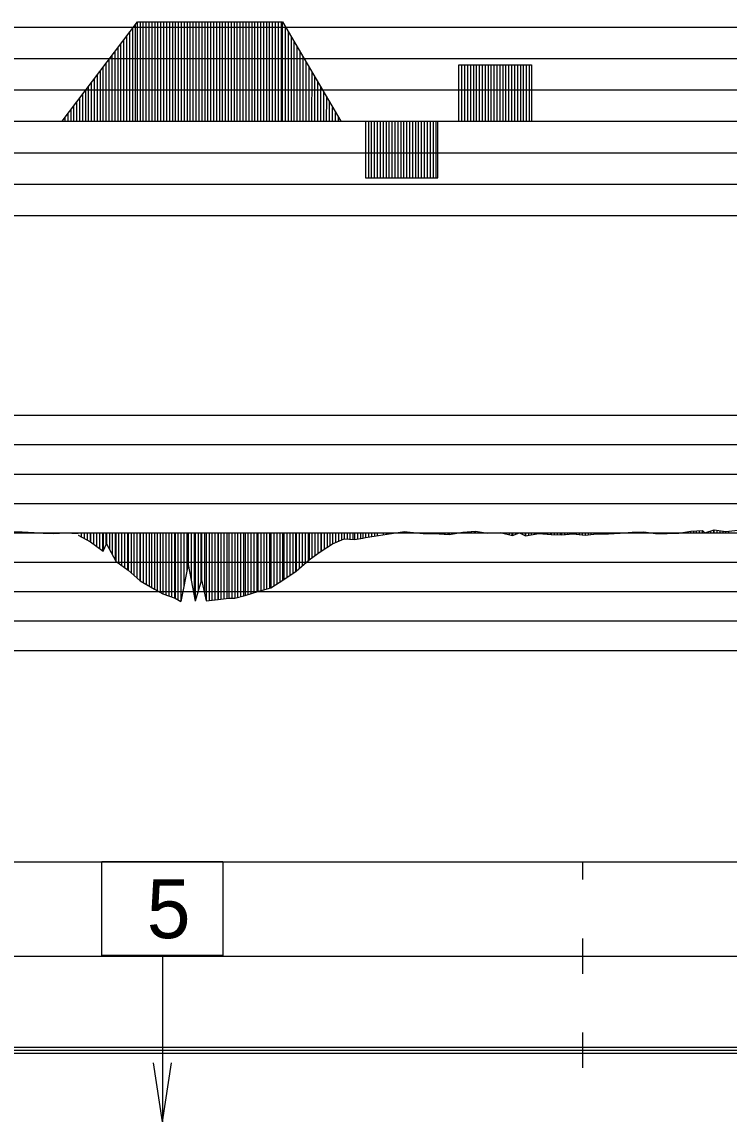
# Model space of a CAD drawing. Extents: x 2 to 10148, y 0 to 380.
# Drawn here: x 1850.8 to 1911, y 191.9 to 285.4 of the extents above; entities that cross this region are included whole.
import ezdxf

# ---------------------------------------------------------------- set-up
doc = ezdxf.new("R2010")
doc.units = 0
for name, color, linetype in [('POSUN_CARA', 7, 'Continuous'), ('POSUN_RASTR', 7, 'Continuous'), ('RYCHL_RASTR', 7, 'Continuous'), ('SLOUPEC', 7, 'Continuous'), ('ZRYCHL_CARA', 7, 'Continuous'), ('ZRYCHL_RASTR', 7, 'Continuous')]:
    doc.layers.add(name, color=color, linetype=linetype)

msp = doc.modelspace()

# ---------------------------------------------------------------- linework, layer by layer
at = {"layer": 'POSUN_CARA'}
for p, q in [((1849.84, 242.082), (1850.829, 242.085)), ((1850.83, 242.085), (1851.856, 242.036)), ((1850.83, 242), (1850.83, 242.085)), ((1851.08, 242), (1851.08, 242.073)), ((1851.33, 242), (1851.33, 242.061)), ((1851.58, 242), (1851.58, 242.049)), ((1851.83, 242), (1851.83, 242.037)), ((1851.856, 242.036), (1852.621, 241.967)), ((1851.856, 242), (1851.856, 242.036)), ((1852.106, 242), (1852.106, 242.014)), ((1852.356, 242), (1852.356, 241.991)), ((1852.606, 242), (1852.606, 241.968)), ((1852.621, 242), (1852.621, 241.967)), ((1852.621, 241.967), (1853.511, 241.93)), ((1852.871, 242), (1852.871, 241.957)), ((1853.121, 242), (1853.121, 241.946)), ((1853.371, 242), (1853.371, 241.936)), ((1853.511, 242), (1853.511, 241.93)), ((1853.511, 241.93), (1854.523, 241.993)), ((1853.761, 242), (1853.761, 241.945)), ((1854.011, 242), (1854.011, 241.961)), ((1854.261, 242), (1854.261, 241.976)), ((1854.511, 242), (1854.511, 241.992)), ((1854.523, 242), (1854.523, 241.993)), ((1854.523, 241.993), (1855.615, 241.94)), ((1854.773, 242), (1854.773, 241.981)), ((1855.023, 242), (1855.023, 241.969)), ((1855.273, 242), (1855.273, 241.957)), ((1855.523, 242), (1855.523, 241.945)), ((1855.615, 242), (1855.615, 241.94)), ((1855.619, 241.792), (1856.668, 241.221)), ((1855.865, 242), (1855.865, 241.87)), ((1855.869, 242), (1855.869, 241.656)), ((1856.115, 242), (1856.115, 241.8)), ((1856.119, 242), (1856.119, 241.52)), ((1856.369, 242), (1856.369, 241.383)), ((1856.619, 242), (1856.619, 241.247)), ((1856.668, 242), (1856.668, 241.221)), ((1856.918, 242), (1856.918, 241.036)), ((1857.168, 242), (1857.168, 240.852)), ((1857.418, 242), (1857.418, 240.667)), ((1857.668, 242), (1857.668, 240.483)), ((1857.721, 242), (1857.721, 240.444)), ((1857.967, 242), (1857.967, 241.894)), ((1857.971, 242), (1857.971, 240.974)), ((1858.009, 242), (1858.009, 242.001)), ((1858.013, 242), (1858.013, 241.064)), ((1858.263, 242), (1858.263, 240.592)), ((1858.513, 242), (1858.513, 240.121)), ((1858.763, 242), (1858.763, 239.649)), ((1858.803, 242), (1858.803, 239.574)), ((1859.053, 242), (1859.053, 239.395)), ((1859.303, 242), (1859.303, 239.216)), ((1859.553, 242), (1859.553, 239.038)), ((1859.803, 242), (1859.803, 238.859)), ((1859.854, 242), (1859.854, 238.822)), ((1860.104, 242), (1860.104, 238.601)), ((1860.354, 242), (1860.354, 238.379)), ((1860.604, 242), (1860.604, 238.157)), ((1860.854, 242), (1860.854, 237.935)), ((1860.889, 242), (1860.889, 237.904)), ((1861.139, 242), (1861.139, 237.757)), ((1861.389, 242), (1861.389, 237.609)), ((1861.639, 242), (1861.639, 237.462)), ((1861.843, 242), (1861.843, 237.342)), ((1862.093, 242), (1862.093, 237.205)), ((1862.343, 242), (1862.343, 237.067)), ((1862.593, 242), (1862.593, 236.93)), ((1862.812, 242), (1862.812, 236.809)), ((1863.062, 242), (1863.062, 236.723)), ((1863.312, 242), (1863.312, 236.637)), ((1863.562, 242), (1863.562, 236.55)), ((1863.812, 242), (1863.812, 236.464)), ((1863.851, 242), (1863.851, 236.451)), ((1864.101, 242), (1864.101, 236.303)), ((1864.348, 242), (1864.348, 236.157)), ((1864.598, 242), (1864.598, 237.414)), ((1864.848, 242), (1864.848, 238.671)), ((1864.97, 242), (1864.97, 242.002)), ((1864.973, 242), (1864.973, 239.301)), ((1865.223, 242), (1865.223, 237.968)), ((1865.473, 242), (1865.473, 236.635)), ((1865.556, 242), (1865.556, 236.196)), ((1865.806, 242), (1865.806, 237.018)), ((1866.056, 242), (1866.056, 237.841)), ((1866.104, 242), (1866.104, 237.999)), ((1866.354, 242), (1866.354, 236.849)), ((1866.491, 242), (1866.491, 236.214)), ((1866.741, 242), (1866.741, 236.243)), ((1866.991, 242), (1866.991, 236.271)), ((1867.241, 242), (1867.241, 236.3)), ((1867.491, 242), (1867.491, 236.328)), ((1867.505, 242), (1867.505, 236.33)), ((1867.755, 242), (1867.755, 236.359)), ((1868.005, 242), (1868.005, 236.389)), ((1868.255, 242), (1868.255, 236.419)), ((1868.434, 242), (1868.434, 236.44)), ((1868.684, 242), (1868.684, 236.444)), ((1868.925, 242), (1868.925, 236.447)), ((1869.175, 242), (1869.175, 236.511)), ((1869.425, 242), (1869.425, 236.574)), ((1869.675, 242), (1869.675, 236.638)), ((1869.803, 242), (1869.803, 236.67)), ((1870.053, 242), (1870.053, 236.75)), ((1870.303, 242), (1870.303, 236.83)), ((1870.553, 242), (1870.553, 236.91)), ((1870.803, 242), (1870.803, 236.99)), ((1870.892, 242), (1870.892, 237.018)), ((1871.142, 242), (1871.142, 237.086)), ((1871.392, 242), (1871.392, 237.153)), ((1871.642, 242), (1871.642, 237.221)), ((1871.892, 242), (1871.892, 237.289)), ((1872.005, 242), (1872.005, 237.319)), ((1872.255, 242), (1872.255, 237.48)), ((1872.505, 242), (1872.505, 237.64)), ((1872.755, 242), (1872.755, 237.8)), ((1873.005, 242), (1873.005, 237.961)), ((1873.109, 242), (1873.109, 238.027)), ((1873.359, 242), (1873.359, 238.196)), ((1873.609, 242), (1873.609, 238.365)), ((1873.859, 242), (1873.859, 238.534)), ((1874.109, 242), (1874.109, 238.703)), ((1874.169, 242), (1874.169, 238.744)), ((1874.419, 242), (1874.419, 238.964)), ((1874.669, 242), (1874.669, 239.184)), ((1874.919, 242), (1874.919, 239.404)), ((1875.169, 242), (1875.169, 239.624)), ((1875.247, 242), (1875.247, 239.693)), ((1875.497, 242), (1875.497, 239.876)), ((1875.747, 242), (1875.747, 240.058)), ((1875.997, 242), (1875.997, 240.241)), ((1876.247, 242), (1876.247, 240.424)), ((1876.28, 242), (1876.28, 240.448)), ((1876.53, 242), (1876.53, 240.603)), ((1876.78, 242), (1876.78, 240.759)), ((1877.03, 242), (1877.03, 240.915)), ((1877.259, 242), (1877.259, 241.058)), ((1877.259, 241.058), (1878.232, 241.492)), ((1877.509, 242), (1877.509, 241.17)), ((1877.759, 242), (1877.759, 241.281)), ((1878.009, 242), (1878.009, 241.393)), ((1878.232, 242), (1878.232, 241.492)), ((1878.232, 241.492), (1879.117, 241.439)), ((1878.482, 242), (1878.482, 241.478)), ((1878.732, 242), (1878.732, 241.463)), ((1878.982, 242), (1878.982, 241.448)), ((1879.117, 242), (1879.117, 241.439)), ((1879.117, 241.439), (1879.826, 241.542)), ((1879.367, 242), (1879.367, 241.475)), ((1879.617, 242), (1879.617, 241.511)), ((1879.826, 242), (1879.826, 241.542)), ((1879.826, 241.542), (1880.059, 241.6)), ((1880.059, 241.6), (1883.372, 242.098)), ((1880.059, 242), (1880.059, 241.6)), ((1880.309, 242), (1880.309, 241.638)), ((1880.559, 242), (1880.559, 241.675)), ((1880.809, 242), (1880.809, 241.713)), ((1881.059, 242), (1881.059, 241.75)), ((1881.555, 242), (1881.555, 241.826)), ((1881.805, 242), (1881.805, 241.863)), ((1882.055, 242), (1882.055, 241.901)), ((1882.305, 242), (1882.305, 241.938)), ((1882.555, 242), (1882.555, 241.975)), ((1882.805, 242), (1882.805, 242.013)), ((1883.055, 242), (1883.055, 242.05)), ((1883.305, 242), (1883.305, 242.088)), ((1883.372, 242.098), (1883.847, 242.051)), ((1883.372, 242), (1883.372, 242.098)), ((1883.622, 242), (1883.622, 242.073)), ((1883.847, 242.051), (1884.967, 241.942)), ((1883.847, 242), (1883.847, 242.051)), ((1884.097, 242), (1884.097, 242.027)), ((1884.347, 242), (1884.347, 242.002)), ((1884.597, 242), (1884.597, 241.978)), ((1884.847, 242), (1884.847, 241.953)), ((1884.967, 242), (1884.967, 241.942)), ((1884.967, 241.942), (1886.104, 241.927)), ((1885.217, 242), (1885.217, 241.939)), ((1885.467, 242), (1885.467, 241.935)), ((1885.717, 242), (1885.717, 241.932)), ((1885.967, 242), (1885.967, 241.929)), ((1886.104, 242), (1886.104, 241.927)), ((1886.104, 241.927), (1886.314, 241.908)), ((1886.314, 242), (1886.314, 241.908)), ((1886.314, 241.908), (1887.181, 241.854)), ((1886.564, 242), (1886.564, 241.893)), ((1886.814, 242), (1886.814, 241.877)), ((1887.064, 242), (1887.064, 241.862)), ((1887.181, 241.854), (1888.322, 242.065)), ((1887.181, 242), (1887.181, 241.854)), ((1887.431, 242), (1887.431, 241.901)), ((1887.681, 242), (1887.681, 241.947)), ((1887.931, 242), (1887.931, 241.993)), ((1888.181, 242), (1888.181, 242.039)), ((1888.322, 242.065), (1889.407, 242.148)), ((1888.322, 242), (1888.322, 242.065)), ((1888.572, 242), (1888.572, 242.085)), ((1888.822, 242), (1888.822, 242.104)), ((1889.072, 242), (1889.072, 242.123)), ((1889.322, 242), (1889.322, 242.142)), ((1889.407, 242.148), (1890.444, 241.978)), ((1889.407, 242), (1889.407, 242.148)), ((1889.657, 242), (1889.657, 242.107)), ((1889.907, 242), (1889.907, 242.066)), ((1890.157, 242), (1890.157, 242.025)), ((1890.407, 242), (1890.407, 241.984)), ((1891.517, 242.014), (1892.553, 241.761)), ((1891.517, 242), (1891.517, 242.014)), ((1891.767, 242), (1891.767, 241.953)), ((1892.017, 242), (1892.017, 241.892)), ((1892.267, 242), (1892.267, 241.831)), ((1892.517, 242), (1892.517, 241.77)), ((1892.553, 241.761), (1893.143, 242)), ((1892.553, 242), (1892.553, 241.761)), ((1892.803, 242), (1892.803, 241.862)), ((1893.053, 242), (1893.053, 241.964)), ((1893.143, 242), (1893.659, 241.746)), ((1893.143, 242), (1893.143, 242)), ((1893.393, 242), (1893.393, 241.877)), ((1893.643, 242), (1893.643, 241.754)), ((1893.659, 242), (1893.659, 241.746)), ((1893.659, 241.746), (1894.801, 241.945)), ((1893.909, 242), (1893.909, 241.789)), ((1894.159, 242), (1894.159, 241.833)), ((1894.409, 242), (1894.409, 241.877)), ((1894.659, 242), (1894.659, 241.921)), ((1894.801, 242), (1894.801, 241.945)), ((1894.801, 241.945), (1895.863, 241.86)), ((1895.051, 242), (1895.051, 241.925)), ((1895.301, 242), (1895.301, 241.905)), ((1895.551, 242), (1895.551, 241.885)), ((1895.801, 242), (1895.801, 241.865)), ((1895.863, 242), (1895.863, 241.86)), ((1895.863, 241.86), (1896.735, 241.834)), ((1896.113, 242), (1896.113, 241.852)), ((1896.363, 242), (1896.363, 241.845)), ((1896.613, 242), (1896.613, 241.838)), ((1896.735, 242), (1896.735, 241.834)), ((1896.735, 241.834), (1897.735, 241.921)), ((1896.985, 242), (1896.985, 241.856)), ((1897.235, 242), (1897.235, 241.877)), ((1897.485, 242), (1897.485, 241.899)), ((1897.735, 242), (1897.735, 241.921)), ((1897.735, 241.921), (1898.738, 241.79)), ((1897.985, 242), (1897.985, 241.888)), ((1898.235, 242), (1898.235, 241.856)), ((1898.485, 242), (1898.485, 241.823)), ((1898.735, 242), (1898.735, 241.791)), ((1898.738, 242), (1898.738, 241.79)), ((1898.738, 241.79), (1899.736, 241.926)), ((1898.988, 242), (1898.988, 241.824)), ((1899.238, 242), (1899.238, 241.858)), ((1899.488, 242), (1899.488, 241.892)), ((1899.736, 242), (1899.736, 241.926)), ((1899.736, 241.926), (1900.735, 241.916)), ((1899.986, 242), (1899.986, 241.924)), ((1900.236, 242), (1900.236, 241.921)), ((1900.486, 242), (1900.486, 241.919)), ((1900.735, 242), (1900.735, 241.916)), ((1900.735, 241.916), (1901.732, 241.964)), ((1900.985, 242), (1900.985, 241.928)), ((1901.235, 242), (1901.235, 241.94)), ((1901.485, 242), (1901.485, 241.952)), ((1901.732, 241.964), (1902.729, 242.061)), ((1901.732, 242), (1901.732, 241.964)), ((1901.982, 242), (1901.982, 241.988)), ((1902.232, 242), (1902.232, 242.012)), ((1902.482, 242), (1902.482, 242.037)), ((1902.729, 242.061), (1903.731, 242.093)), ((1902.729, 242), (1902.729, 242.061)), ((1902.979, 242), (1902.979, 242.069)), ((1903.229, 242), (1903.229, 242.077)), ((1903.479, 242), (1903.479, 242.085)), ((1903.729, 242), (1903.729, 242.093)), ((1903.731, 242.093), (1904.727, 241.938)), ((1903.731, 242), (1903.731, 242.093)), ((1903.981, 242), (1903.981, 242.054)), ((1904.231, 242), (1904.231, 242.015)), ((1904.481, 242), (1904.481, 241.976)), ((1904.727, 242), (1904.727, 241.938)), ((1904.727, 241.938), (1905.725, 241.954)), ((1904.977, 242), (1904.977, 241.942)), ((1905.227, 242), (1905.227, 241.946)), ((1905.477, 242), (1905.477, 241.95)), ((1905.725, 242), (1905.725, 241.954)), ((1905.725, 241.954), (1906.725, 241.979)), ((1905.975, 242), (1905.975, 241.96)), ((1906.225, 242), (1906.225, 241.966)), ((1906.475, 242), (1906.475, 241.973)), ((1906.725, 241.979), (1907.724, 242.151)), ((1906.725, 242), (1906.725, 241.979)), ((1906.975, 242), (1906.975, 242.022)), ((1907.225, 242), (1907.225, 242.065)), ((1907.475, 242), (1907.475, 242.108)), ((1907.724, 242.151), (1908.724, 242.204)), ((1907.724, 242), (1907.724, 242.151)), ((1907.974, 242), (1907.974, 242.164)), ((1908.224, 242), (1908.224, 242.178)), ((1908.474, 242), (1908.474, 242.191)), ((1908.724, 242), (1908.724, 242.204)), ((1908.724, 242.204), (1908.932, 242.002)), ((1908.724, 242), (1908.724, 242.204)), ((1908.932, 242.002), (1909.722, 242.252)), ((1908.932, 242), (1908.932, 242.002)), ((1909.182, 242), (1909.182, 242.081)), ((1909.432, 242), (1909.432, 242.16)), ((1909.682, 242), (1909.682, 242.239)), ((1909.722, 242.252), (1910.716, 242.104)), ((1909.722, 242), (1909.722, 242.252)), ((1909.972, 242), (1909.972, 242.215)), ((1910.222, 242), (1910.222, 242.177)), ((1910.472, 242), (1910.472, 242.14)), ((1910.716, 242.104), (1911.719, 242.227)), ((1910.716, 242), (1910.716, 242.104)), ((1910.966, 242), (1910.966, 242.134)), ((1856.668, 241.221), (1857.721, 240.444)), ((1857.721, 240.444), (1858.013, 241.064)), ((1858.013, 241.064), (1858.803, 239.574)), ((1876.28, 240.448), (1877.259, 241.058)), ((1858.803, 239.574), (1859.854, 238.822)), ((1874.169, 238.744), (1875.247, 239.693)), ((1875.247, 239.693), (1875.997, 240.241)), ((1875.997, 240.241), (1876.28, 240.448)), ((1859.854, 238.822), (1860.889, 237.904)), ((1864.973, 239.301), (1864.348, 236.157)), ((1864.973, 239.301), (1865.223, 237.968)), ((1873.109, 238.027), (1874.169, 238.744)), ((1860.889, 237.904), (1862.093, 237.205)), ((1865.223, 237.968), (1865.556, 236.196)), ((1866.104, 237.999), (1865.556, 236.196)), ((1866.104, 237.999), (1866.491, 236.214)), ((1872.005, 237.319), (1873.109, 238.027)), ((1862.093, 237.205), (1862.812, 236.809)), ((1862.812, 236.809), (1863.851, 236.451)), ((1869.803, 236.67), (1870.892, 237.018)), ((1870.892, 237.018), (1872.005, 237.319)), ((1863.851, 236.451), (1864.348, 236.157)), ((1866.491, 236.214), (1867.505, 236.33)), ((1867.505, 236.33), (1868.434, 236.44)), ((1868.434, 236.44), (1868.925, 236.447)), ((1868.925, 236.447), (1869.803, 236.67))]:
    msp.add_line(p, q, dxfattribs=at)
at = {"layer": 'POSUN_RASTR'}
for p, q in [((1791.635, 252), (1984.447, 252)), ((1791.635, 249.5), (1984.418, 249.5)), ((1791.559, 247), (1984.418, 247)), ((1791.405, 244.5), (1984.404, 244.5)), ((1245.39, 242), (1850.829, 242)), ((1850.83, 242), (2170.827, 242)), ((1791.233, 239.5), (1984.418, 239.5)), ((1791.218, 237), (1984.404, 237)), ((1791.226, 234.5), (1984.407, 234.5)), ((1791.226, 232), (1984.407, 232))]:
    msp.add_line(p, q, dxfattribs=at)
at = {"layer": 'RYCHL_RASTR'}
for p, q in [((1245.39, 214), (1854.715, 214)), ((1850.83, 214), (2173.159, 214)), ((1898.547, 212.5), (1898.547, 214)), ((1898.547, 204.5), (1898.547, 207.5)), ((1245.39, 206), (1854.514, 206)), ((1850.83, 206), (2173.282, 206)), ((1898.547, 196.5), (1898.547, 199.5)), ((1245.39, 198.25), (1854.281, 198.25)), ((1245.39, 198), (1854.244, 198)), ((1245.39, 197.75), (1854.219, 197.75)), ((1850.83, 198.25), (2173.22, 198.25)), ((1850.83, 198), (2173.171, 198)), ((1850.83, 197.75), (2173.198, 197.75))]:
    msp.add_line(p, q, dxfattribs=at)
at = {"layer": 'SLOUPEC'}
for p, q in [((1862.772, 206.034), (1862.772, 191.884)), ((1862.772, 191.884), (1862.005, 196.926)), ((1862.772, 191.884), (1863.539, 196.926))]:
    msp.add_line(p, q, dxfattribs=at)
msp.add_lwpolyline([(1857.626, 214.033), (1867.918, 214.033), (1867.918, 206.034), (1857.626, 206.034)], close=True, dxfattribs=at)
at = {"layer": 'ZRYCHL_CARA'}
for p, q in [((1854.249, 277), (1860.649, 285.449)), ((1860.649, 277), (1860.649, 285.449)), ((1860.649, 285.449), (1872.998, 285.449)), ((1860.899, 277), (1860.899, 285.449)), ((1861.149, 277), (1861.149, 285.449)), ((1861.399, 277), (1861.399, 285.449)), ((1861.649, 277), (1861.649, 285.449)), ((1861.899, 277), (1861.899, 285.449)), ((1862.149, 277), (1862.149, 285.449)), ((1862.399, 277), (1862.399, 285.449)), ((1862.649, 277), (1862.649, 285.449)), ((1862.899, 277), (1862.899, 285.449)), ((1863.149, 277), (1863.149, 285.449)), ((1863.399, 277), (1863.399, 285.449)), ((1863.649, 277), (1863.649, 285.449)), ((1863.899, 277), (1863.899, 285.449)), ((1864.149, 277), (1864.149, 285.449)), ((1864.399, 277), (1864.399, 285.449)), ((1864.649, 277), (1864.649, 285.449)), ((1864.899, 277), (1864.899, 285.449)), ((1865.149, 277), (1865.149, 285.449)), ((1865.399, 277), (1865.399, 285.449)), ((1865.649, 277), (1865.649, 285.449)), ((1865.899, 277), (1865.899, 285.449)), ((1866.149, 277), (1866.149, 285.449)), ((1866.399, 277), (1866.399, 285.449)), ((1866.649, 277), (1866.649, 285.449)), ((1866.899, 277), (1866.899, 285.449)), ((1867.149, 277), (1867.149, 285.449)), ((1867.399, 277), (1867.399, 285.449)), ((1867.649, 277), (1867.649, 285.449)), ((1867.899, 277), (1867.899, 285.449)), ((1868.149, 277), (1868.149, 285.449)), ((1868.399, 277), (1868.399, 285.449)), ((1868.649, 277), (1868.649, 285.449)), ((1868.899, 277), (1868.899, 285.449)), ((1869.149, 277), (1869.149, 285.449)), ((1869.399, 277), (1869.399, 285.449)), ((1869.649, 277), (1869.649, 285.449)), ((1869.899, 277), (1869.899, 285.449)), ((1870.149, 277), (1870.149, 285.449)), ((1870.399, 277), (1870.399, 285.449)), ((1870.649, 277), (1870.649, 285.449)), ((1870.899, 277), (1870.899, 285.449)), ((1871.149, 277), (1871.149, 285.449)), ((1871.399, 277), (1871.399, 285.449)), ((1871.649, 277), (1871.649, 285.449)), ((1871.899, 277), (1871.899, 285.449)), ((1872.149, 277), (1872.149, 285.449)), ((1872.399, 277), (1872.399, 285.449)), ((1872.649, 277), (1872.649, 285.449)), ((1872.899, 277), (1872.899, 285.449)), ((1872.998, 277), (1872.998, 285.449)), ((1872.998, 285.449), (1877.942, 277)), ((1859.999, 277), (1859.999, 284.59)), ((1860.249, 277), (1860.249, 284.921)), ((1860.499, 277), (1860.499, 285.251)), ((1873.248, 277), (1873.248, 285.021)), ((1873.498, 277), (1873.497, 284.596)), ((1859.249, 277), (1859.249, 283.6)), ((1859.499, 277), (1859.499, 283.93)), ((1859.749, 277), (1859.749, 284.26)), ((1873.748, 277), (1873.749, 284.165)), ((1873.998, 277), (1873.998, 283.739)), ((1858.499, 277), (1858.499, 282.61)), ((1858.749, 277), (1858.749, 282.94)), ((1858.999, 277), (1858.999, 283.27)), ((1874.248, 277), (1874.249, 283.31)), ((1874.498, 277), (1874.503, 282.877)), ((1857.999, 277), (1857.999, 281.95)), ((1858.249, 277), (1858.249, 282.28)), ((1874.748, 277), (1874.75, 282.455)), ((1874.998, 277), (1875.001, 282.026)), ((1888.007, 277), (1888.007, 281.808)), ((1888.007, 277), (1888.007, 281.808)), ((1888.007, 281.808), (1894.165, 281.808)), ((1888.257, 277), (1888.257, 281.808)), ((1888.507, 277), (1888.507, 281.808)), ((1888.757, 277), (1888.757, 281.808)), ((1889.007, 277), (1889.007, 281.808)), ((1889.257, 277), (1889.257, 281.808)), ((1889.507, 277), (1889.507, 281.808)), ((1889.757, 277), (1889.757, 281.808)), ((1890.007, 277), (1890.007, 281.808)), ((1890.257, 277), (1890.257, 281.808)), ((1890.507, 277), (1890.507, 281.808)), ((1890.757, 277), (1890.757, 281.808)), ((1891.007, 277), (1891.007, 281.808)), ((1891.257, 277), (1891.257, 281.808)), ((1891.507, 277), (1891.507, 281.808)), ((1891.757, 277), (1891.757, 281.808)), ((1892.007, 277), (1892.007, 281.808)), ((1892.257, 277), (1892.257, 281.808)), ((1892.507, 277), (1892.507, 281.808)), ((1892.757, 277), (1892.757, 281.808)), ((1893.007, 277), (1893.007, 281.808)), ((1893.257, 277), (1893.257, 281.808)), ((1893.507, 277), (1893.507, 281.808)), ((1893.757, 277), (1893.757, 281.808)), ((1894.007, 277), (1894.007, 281.808)), ((1894.165, 281.808), (1894.165, 277)), ((1857.249, 277), (1857.249, 280.96)), ((1857.499, 277), (1857.499, 281.29)), ((1857.749, 277), (1857.749, 281.62)), ((1875.248, 277), (1875.252, 281.597)), ((1875.498, 277), (1875.504, 281.166)), ((1875.748, 277), (1875.752, 280.742)), ((1856.499, 277), (1856.499, 279.97)), ((1856.749, 277), (1856.749, 280.3)), ((1856.999, 277), (1856.999, 280.63)), ((1875.998, 277), (1875.999, 280.32)), ((1876.248, 277), (1876.249, 279.893)), ((1855.749, 277), (1855.749, 278.98)), ((1855.999, 277), (1855.999, 279.31)), ((1856.249, 277), (1856.249, 279.64)), ((1876.498, 277), (1876.501, 279.461)), ((1876.748, 277), (1876.75, 279.036)), ((1854.999, 277), (1854.999, 277.99)), ((1855.249, 277), (1855.249, 278.32)), ((1855.499, 277), (1855.499, 278.65)), ((1876.998, 277), (1876.993, 278.621)), ((1877.248, 277), (1877.249, 278.184)), ((1245.39, 277), (1850.829, 277)), ((1850.83, 277), (2170.827, 277)), ((1854.499, 277), (1854.499, 277.33)), ((1854.749, 277), (1854.749, 277.66)), ((1877.498, 277), (1877.498, 277.759)), ((1877.748, 277), (1877.749, 277.329)), ((1880.048, 277), (1880.048, 272.192)), ((1880.048, 277), (1880.048, 272.192)), ((1880.298, 277), (1880.298, 272.192)), ((1880.548, 277), (1880.548, 272.192)), ((1880.798, 277), (1880.798, 272.192)), ((1881.048, 277), (1881.048, 272.192)), ((1881.298, 277), (1881.298, 272.192)), ((1881.548, 277), (1881.548, 272.192)), ((1881.798, 277), (1881.798, 272.192)), ((1882.048, 277), (1882.048, 272.192)), ((1882.298, 277), (1882.298, 272.192)), ((1882.548, 277), (1882.548, 272.192)), ((1882.798, 277), (1882.798, 272.192)), ((1883.048, 277), (1883.048, 272.192)), ((1883.298, 277), (1883.298, 272.192)), ((1883.548, 277), (1883.548, 272.192)), ((1883.798, 277), (1883.798, 272.192)), ((1884.048, 277), (1884.048, 272.192)), ((1884.298, 277), (1884.298, 272.192)), ((1884.548, 277), (1884.548, 272.192)), ((1884.798, 277), (1884.798, 272.192)), ((1885.048, 277), (1885.048, 272.192)), ((1885.298, 277), (1885.298, 272.192)), ((1885.548, 277), (1885.548, 272.192)), ((1885.798, 277), (1885.798, 272.192)), ((1886.048, 277), (1886.048, 272.192)), ((1886.215, 272.192), (1886.215, 277)), ((1880.048, 272.192), (1886.215, 272.192))]:
    msp.add_line(p, q, dxfattribs=at)
at = {"layer": 'ZRYCHL_RASTR'}
for p, q in [((1791.446, 285), (1999.268, 285)), ((1791.454, 282.333), (1999.318, 282.333)), ((1791.447, 279.667), (1999.181, 279.667)), ((1791.482, 274.333), (1999.082, 274.333)), ((1791.477, 271.667), (1999.007, 271.667)), ((1791.438, 269), (1998.931, 269))]:
    msp.add_line(p, q, dxfattribs=at)

# ---------------------------------------------------------------- texts
at = {"layer": 'SLOUPEC'}
msp.add_text('5', height=5, dxfattribs=at).set_placement((1861.446, 207.52))

doc.saveas('drawing.dxf')
